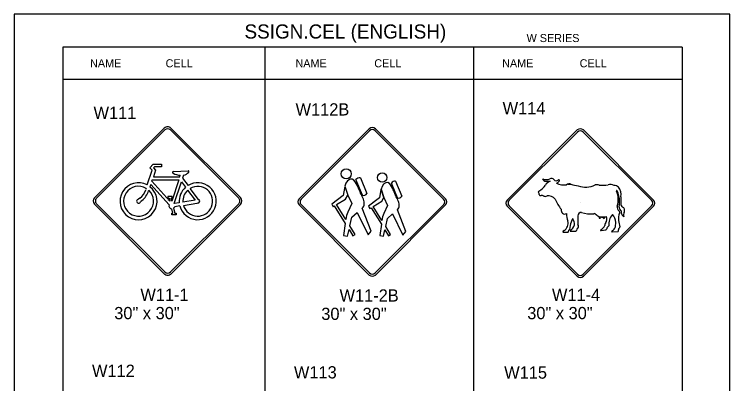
# Model space of a CAD drawing. Extents: x -5299 to 22597, y -19549 to -1808.
# Drawn here: x 3417 to 4118, y -4976 to -4614 of the extents above; entities that cross this region are included whole.
import ezdxf

# ---------------------------------------------------------------- set-up
doc = ezdxf.new("R2010")
doc.units = 0
for name, color, linetype in [('Level 1', 7, 'Continuous'), ('Level 2', 7, 'Continuous'), ('Level 3', 7, 'Continuous'), ('Level 62', 7, 'Continuous')]:
    doc.layers.add(name, color=color, linetype=linetype)

msp = doc.modelspace()

# ---------------------------------------------------------------- linework, layer by layer
at = {"layer": 'Level 1'}
for p, q in [((4071.64, -4645.77), (3464.63, -4645.77)), ((3464.63, -4645.77), (3464.63, -5445.77)), ((3662.68, -4645.77), (3662.68, -5445.77)), ((3866.95, -4645.77), (3866.95, -5445.77)), ((4071.64, -4645.77), (4071.64, -5445.77)), ((4071.64, -4677.44), (3464.63, -4677.44)), ((3495.76, -4793.56), (3564.12, -4725.2)), ((3497.71, -4793.84), (3564.54, -4727.02)), ((3570.2, -4727.02), (3637.02, -4793.84)), ((3570.62, -4725.2), (3638.7, -4793.28)), ((3696.25, -4794.56), (3765, -4725.82)), ((3698.25, -4794.81), (3765.25, -4727.81)), ((3770.73, -4727.81), (3837.73, -4794.82)), ((3770.98, -4725.82), (3839.72, -4794.57)), ((3900.1, -4795.78), (3968.84, -4727.04)), ((3902.09, -4796.03), (3969.09, -4729.03)), ((3974.57, -4729.03), (4041.58, -4796.04)), ((3974.82, -4727.04), (4043.57, -4795.79)), ((3547.4, -4780.98), (3552.26, -4766.61)), ((3549.78, -4764.14), (3553.3, -4760.62)), ((3552.26, -4766.61), (3549.78, -4764.14)), ((3553.3, -4760.62), (3561.3, -4760.62)), ((3555.59, -4766.33), (3553.4, -4772.89)), ((3554.44, -4763.28), (3553.49, -4764.14)), ((3553.49, -4764.14), (3555.59, -4766.33)), ((3561.3, -4763.28), (3554.44, -4763.28)), ((3561.3, -4760.62), (3561.3, -4763.28)), ((3573, -4767.75), (3587.37, -4766.99)), ((3553.4, -4772.89), (3579.28, -4772.89)), ((3579.28, -4772.89), (3579.76, -4771.37)), ((3582.99, -4771.28), (3582.04, -4774.23)), ((3756.3, -4773.93), (3762.61, -4789.32)), ((3550.83, -4780.51), (3550.07, -4782.69)), ((3568.72, -4800.4), (3550.83, -4780.51)), ((3551.97, -4777.18), (3552.35, -4776.03)), ((3569.67, -4796.87), (3551.97, -4777.18)), ((3552.35, -4776.03), (3578.33, -4776.03)), ((3578.33, -4776.03), (3571.48, -4796.78)), ((3573.86, -4799.25), (3580.9, -4777.84)), ((3580.9, -4777.84), (3584.99, -4783.26)), ((3582.04, -4774.23), (3587.37, -4781.46)), ((3758.2, -4791.13), (3751.89, -4775.74)), ((3792.6, -4793.56), (3786.67, -4779.08)), ((3790.81, -4777.38), (3796.75, -4791.86)), ((3959.54, -4780.21), (3962.83, -4780.21)), ((3546.36, -4784.31), (3545.88, -4785.55)), ((3548.74, -4786.6), (3548.93, -4786.22)), ((3586.99, -4786.22), (3594.22, -4795.83)), ((3597.46, -4795.07), (3589.46, -4784.31)), ((3741, -4782.43), (3739.4, -4791.27)), ((3741.08, -4781.99), (3744.03, -4790.97)), ((3776.42, -4785.4), (3774.93, -4793.68)), ((3779.27, -4793.42), (3776.5, -4784.96)), ((3776.5, -4784.96), (3779.27, -4793.42)), ((3540.17, -4793.92), (3538.84, -4794.97)), ((3571.76, -4792.4), (3567.67, -4792.4)), ((3567.67, -4792.4), (3567.67, -4793.83)), ((3567.67, -4793.83), (3569, -4793.83)), ((3569, -4793.83), (3569.67, -4796.87)), ((3571.48, -4796.78), (3570.81, -4793.83)), ((3570.81, -4793.83), (3571.76, -4793.83)), ((3571.76, -4793.83), (3571.76, -4792.4)), ((3741.8, -4794.81), (3744.03, -4790.97)), ((3744.03, -4790.97), (3747.74, -4799.03)), ((3777.19, -4797.01), (3779.27, -4793.42)), ((3779.27, -4793.42), (3782.77, -4800.98)), ((3792.6, -4793.56), (3792.6, -4793.56)), ((3563.97, -4868), (3495.76, -4799.78)), ((3564.54, -4866.32), (3497.71, -4799.5)), ((3540.84, -4797.35), (3542.07, -4796.3)), ((3567.34, -4796.28), (3567.34, -4796.28)), ((3637.02, -4799.5), (3570.2, -4866.32)), ((3638.7, -4800.06), (3570.76, -4868)), ((3578.81, -4798.49), (3573.86, -4799.25)), ((3579.38, -4801.54), (3574.43, -4802.39)), ((3594.22, -4795.83), (3582.33, -4797.82)), ((3582.8, -4800.97), (3596.03, -4798.68)), ((3765, -4869.29), (3696.25, -4800.54)), ((3765.25, -4867.3), (3698.25, -4800.29)), ((3728.18, -4799.88), (3729.52, -4802.28)), ((3730.71, -4801.55), (3741.49, -4818.78)), ((3742.05, -4814.96), (3732.75, -4800.11)), ((3764.37, -4801.78), (3765.64, -4804.04)), ((3768.05, -4797.07), (3768.05, -4797.07)), ((3777.41, -4815.96), (3768.68, -4802)), ((3837.73, -4800.3), (3770.73, -4867.3)), ((3839.72, -4800.54), (3770.98, -4869.29)), ((3968.85, -4870.51), (3900.1, -4801.76)), ((3969.1, -4868.52), (3902.09, -4801.51)), ((3971.89, -4798.29), (3971.89, -4798.29)), ((4041.58, -4801.52), (3974.57, -4868.52)), ((4043.57, -4801.77), (3974.82, -4870.51)), ((3572.53, -4808.77), (3571.48, -4804.3)), ((3571.57, -4810.2), (3571.57, -4808.77)), ((3571.57, -4808.77), (3572.53, -4808.77)), ((3573.19, -4803.82), (3574.34, -4808.77)), ((3574.34, -4808.77), (3575.66, -4808.77)), ((3575.66, -4808.77), (3575.66, -4810.2)), ((3747.74, -4812.59), (3753.14, -4808.04)), ((3766.76, -4803.36), (3776.9, -4819.55)), ((3575.66, -4810.2), (3571.57, -4810.2)), ((3782.77, -4813.73), (3787.84, -4809.45)), ((3969.36, -4811.14), (3969.27, -4819.72)), ((3990.06, -4811.78), (3990.16, -4813.09)), ((3990.12, -4812.38), (3991.77, -4812.38)), ((3991.79, -4812.31), (3991.51, -4813.15)), ((3992.16, -4812.38), (3995.65, -4812.38)), ((3994.08, -4812.52), (3994.16, -4813.23)), ((3995.68, -4812.35), (3995.61, -4813.18)), ((3751.09, -4829.42), (3745.91, -4821.12)), ((3785.93, -4829.55), (3781.04, -4821.75)), ((3961.73, -4820.86), (3961.21, -4824.5)), ((3745.15, -4824.62), (3748.98, -4830.74)), ((3748.98, -4830.74), (3751.09, -4829.42)), ((3780.33, -4825.04), (3783.93, -4830.8)), ((3783.93, -4830.8), (3785.93, -4829.55)), ((3954.73, -4827.13), (3959.83, -4827.13)), ((3960.18, -4826.81), (3960.5, -4825.31)), ((3962, -4826.31), (3967.46, -4826.31)), ((3968.5, -4824.17), (3968.18, -4825.61)), ((3992.16, -4825.76), (3996.86, -4825.14)), ((4003.11, -4826.99), (4008.74, -4826.63)), ((3739.8, -4830.55), (3743.75, -4831.11)), ((3775.3, -4830.61), (3779.02, -4831.15))]:
    msp.add_line(p, q, dxfattribs=at)
for points in [[(3749.97, -4776.14), (3748.23, -4775.27), (3746.18, -4775.41), (3743.56, -4776.88), (3742.09, -4779.21), (3741.08, -4781.99)], [(3784.86, -4779.46), (3783.22, -4778.65), (3781.29, -4778.78), (3778.83, -4780.15), (3777.45, -4782.35), (3776.5, -4784.96)], [(3739.4, -4791.27), (3728.18, -4799.88)], [(3732.84, -4800.26), (3741.8, -4794.81)], [(3774.93, -4793.68), (3764.37, -4801.78)], [(3729.52, -4802.28), (3730.71, -4801.55)], [(3747.74, -4799.03), (3743.95, -4807.63), (3742.64, -4810.83), (3742.05, -4814.96)], [(3768.76, -4802.14), (3777.19, -4797.01)], [(3782.77, -4800.98), (3779.2, -4809.08), (3777.98, -4812.08), (3777.41, -4815.96)], [(3753.14, -4808.04), (3763.79, -4829.95), (3766.85, -4826.3), (3758.16, -4803.79)], [(3765.64, -4804.04), (3766.76, -4803.36)], [(3787.84, -4809.45), (3797.85, -4830.05), (3800.73, -4826.63), (3792.57, -4805.46)], [(3745.91, -4821.12), (3747.74, -4812.59)], [(3781.04, -4821.75), (3782.77, -4813.73)], [(3741.49, -4818.78), (3739.8, -4830.55)], [(3776.9, -4819.55), (3775.3, -4830.61)], [(3743.75, -4831.11), (3745.15, -4824.62)], [(3779.02, -4831.15), (3780.33, -4825.04)]]:
    msp.add_lwpolyline(points, dxfattribs=at)
for centre, radius in [((3742.36, -4770.06), 4.89), ((3777.71, -4773.75), 4.6)]:
    msp.add_circle(centre, radius, dxfattribs=at)
for centre, radius, start, end in [((3567.37, -4728.45), 4.6, 44.99958, 135), ((3767.99, -4728.81), 4.23, 45, 135), ((3567.37, -4729.84), 4, 45.00043, 135), ((3767.99, -4730.55), 3.87, 45, 135), ((3971.83, -4730.03), 4.23, 45, 135), ((3971.83, -4731.77), 3.87, 45, 135), ((3587.37, -4767.87), 0.879, 320.35752, 87.56745), ((3573.04, -4768.66), 0.875, 94.88704, 243.20483), ((3580.46, -4755.07), 16.36, 241.47419, 267.65409), ((3581.44, -4762.72), 8.74, 280.56706, 319.18493), ((3755.5, -4778.27), 4.41, 79.56467, 144.99048), ((3538.88, -4796.92), 18.11, 61.79172, 51.91429), ((3596.88, -4796.94), 18.12, 194.84415, 121.50063), ((3790.06, -4781.46), 4.15, 79.56467, 144.99048), ((3920.38, -4768.9), 21.08, 300.75281, 324.59758), ((3938.38, -4767.85), 7.89, 243.29907, 296.68967), ((3938.24, -4773.77), 3.58, 198.16703, 265.66536), ((3944.31, -4784.75), 7.67, 104.70125, 151.657), ((3940.15, -4744.67), 32.74, 266.1894, 273.88923), ((3943.34, -4778.03), 3.44, 41.36088, 114.26517), ((3948.1, -4774.23), 2.66, 214.85163, 267.03143), ((3947.89, -4772.86), 4.03, 271.0489, 307.13344), ((3955.85, -4764.87), 16.06, 242.31985, 278.68723), ((3947.62, -4774.78), 4.37, 280.28137, 330.40862), ((3950.77, -4776.64), 0.716, 335.39081, 127.86614), ((3961.1, -4785.17), 5.24, 72.88581, 122.53673), ((3972.8, -4750.45), 31.4, 251.11218, 264.45498), ((3977.13, -4761.84), 21.18, 249.67387, 295.67434), ((3987.96, -4787.05), 6.34, 68.3306, 105.16892), ((3993.21, -4734.56), 46.69, 266.42718, 277.14912), ((4001.25, -4787.84), 7.3, 60.6051, 107.79716), ((3538.87, -4796.91), 14.64, 59.39859, 46.86161), ((3528.19, -4779.69), 18.62, 309.94422, 341.50468), ((3528.88, -4780.18), 20.86, 309.39042, 342.07491), ((3596.88, -4796.94), 18.12, 131.15226, 184.89872), ((3596.58, -4796.85), 14.32, 131.78875, 183.97831), ((3596.89, -4796.94), 14.63, 196.08377, 120.37654), ((3931.51, -4787.9), 0.95, 111.45086, 242.5309), ((4005.23, -4786.64), 5.18, 42.25316, 94.35908), ((4007.55, -4786.92), 0.406, 25.18647, 207.9729), ((3989.73, -4795.38), 19.32, 341.09341, 25.35016), ((3986.04, -4796.98), 24.15, 0.55874, 25.0529), ((4001.81, -4790.15), 10.07, 345.37706, 43.97511), ((3498.87, -4796.67), 4.4, 135, 224.99958), ((3500.54, -4796.67), 4, 135, 225.00021), ((3538.91, -4796.94), 1.97, 91.57123, 347.28437), ((3596.9, -4796.94), 1.94, 241.91908, 74.18353), ((3634.19, -4796.67), 4, 315.00021, 45.00043), ((3635.3, -4796.67), 4.8, 315, 44.99958), ((3699.24, -4797.55), 4.23, 135, 225), ((3700.99, -4797.55), 3.87, 135, 225), ((3759.45, -4787.9), 3.46, 248.76245, 335.79271), ((3793.77, -4790.52), 3.26, 248.76245, 335.79271), ((3834.99, -4797.56), 3.87, 315, 45), ((3836.74, -4797.56), 4.23, 315, 45), ((3929.75, -4789.92), 1.77, 347.97429, 41.65695), ((3932.74, -4790.2), 1.26, 183.91018, 296.28212), ((3933.55, -4796.54), 5.21, 63.40664, 92.79638), ((3937.42, -4788.24), 3.95, 247.12121, 296.06598), ((3940.4, -4800.17), 8.48, 38.2743, 98.45987), ((3998.64, -4770.66), 57.01, 205.18755, 216.81853), ((4035.6, -4796.03), 24.27, 172.09719, 187.91072), ((3571.66, -4801.27), 3.03, 163.33447, 266.54414), ((3903.09, -4798.78), 4.23, 135, 225), ((3904.83, -4798.78), 3.87, 135, 225), ((4013.86, -4802.5), 5.91, 171.67288, 226.41155), ((4014.43, -4802.03), 4.79, 165.99559, 221.21822), ((4002.37, -4798.05), 7.93, 339.17364, 9.53777), ((4015.54, -4799.45), 3.98, 178.91617, 232.2411), ((4038.84, -4798.78), 3.87, 315, 45), ((4040.58, -4798.78), 4.23, 315, 45), ((3571.48, -4801.08), 3.23, 301.84005, 335.16701), ((3958.34, -4805.2), 5.35, 176.0043, 222.04069), ((3956.5, -4805.93), 3.56, 233.14939, 301.63698), ((3976.19, -4809.61), 17.84, 177.91903, 202.25976), ((3972.7, -4811.3), 3.35, 86.59297, 177.22115), ((3982.48, -4774.94), 34.38, 253.82944, 274.10855), ((3985.71, -4810.64), 1.6, 64.83396, 118.73324), ((3993.83, -4802.58), 9.94, 221.62067, 247.75606), ((4022.51, -4813.77), 13.36, 157.20941, 189.4128), ((4009.3, -4807.84), 1.17, 319.81054, 65.55992), ((4008.62, -4808.1), 3.65, 347.84191, 52.79725), ((4016.45, -4808.25), 4.3, 188.18915, 243.18213), ((4011.78, -4805.81), 3.48, 328.27101, 67.67056), ((4019.6, -4810.12), 5.46, 152.98541, 201.17564), ((3983.56, -4825.67), 22.35, 148.59231, 167.56114), ((3955.32, -4819.49), 10.7, 356.32692, 30.50668), ((3990.84, -4812.95), 0.696, 191.79123, 343.22196), ((3993.83, -4802.58), 9.94, 258.19645, 271.47717), ((3994.88, -4812.98), 0.762, 199.2718, 344.29545), ((3993.83, -4802.58), 9.94, 280.73102, 290.97961), ((3992.22, -4814.08), 5.62, 330.70959, 23.19681), ((4013.14, -4819.17), 13.46, 136.79698, 188.57557), ((3993.33, -4818.83), 13.37, 4.92862, 41.5509), ((4273.92, -4771.71), 268.26, 189.49256, 190.81325), ((3950.99, -4818.32), 8.91, 303.87641, 12.70957), ((3957.86, -4818.26), 8.36, 300.78537, 346.75418), ((3968.76, -4822.27), 1.29, 280.45684, 6.38884), ((3966.25, -4822.02), 3.8, 358.33694, 37.22219), ((3988.3, -4817.9), 7.85, 296.08216, 339.61022), ((4008.32, -4823.31), 12.94, 149.92141, 168.03458), ((4002.48, -4825.61), 5.16, 120.81227, 155.03118), ((3987.74, -4817.47), 18.91, 342.15616, 359.37195), ((4009.36, -4822.45), 1.14, 270.75795, 21.07868), ((3956.06, -4827.04), 1.33, 94.27546, 183.61659), ((3959.59, -4826.5), 0.671, 290.65371, 332.47517), ((3961.69, -4825.64), 1.23, 112.92245, 164.60314), ((3962.52, -4825.95), 0.635, 127.55804, 214.46822), ((3966.84, -4824.95), 1.5, 294.5918, 333.71819), ((3969.23, -4824.24), 0.74, 108.69775, 174.98411), ((3992.08, -4825.29), 0.478, 133.52504, 279.55308), ((3996.38, -4824.02), 1.22, 293.3764, 346.2014), ((3999.92, -4824.5), 2.37, 153.18813, 175.45435), ((4003, -4826.44), 0.556, 150.87453, 280.78658), ((3999.36, -4819.43), 7.45, 295.08954, 328.98238), ((4005.1, -4824.28), 4.34, 327.18151, 9.20556), ((3567.37, -4864.61), 4.8, 224.99958, 315), ((3567.37, -4863.5), 4, 225.00021, 315.00021), ((3767.99, -4866.3), 4.23, 225, 315), ((3767.99, -4864.56), 3.87, 225, 315), ((3971.83, -4867.52), 4.23, 225, 315), ((3971.83, -4865.78), 3.87, 225, 315)]:
    msp.add_arc(centre, radius, start, end, dxfattribs=at)
for points in [[(3758.16, -4803.79), (3759.51, -4801.76), (3759.93, -4797.55), (3758.09, -4792.34), (3755.89, -4787.75), (3753.87, -4782.75), (3749.97, -4776.14)], [(3792.57, -4805.46), (3793.83, -4803.54), (3794.23, -4799.59), (3792.49, -4794.69), (3790.43, -4790.38), (3788.53, -4785.68), (3784.86, -4779.46)]]:
    msp.add_spline(points, degree=3, dxfattribs=at)
at = {"layer": 'Level 62'}
msp.add_lwpolyline([(3417.12, -5465.96), (4118.17, -5465.96), (4118.17, -4613.58), (3417.12, -4613.58)], close=True, dxfattribs=at)

# ---------------------------------------------------------------- texts
at = {"layer": 'Level 2'}
for s, p in [('W112B', (3692.77, -4712.85)), ('W114', (3895.68, -4711.75)), ('W111', (3494.79, -4716.2)), ('W112', (3493.26, -4969.21)), ('W113', (3691.14, -4970.72)), ('W115', (3897.2, -4970.97))]:
    msp.add_text(s, height=12, dxfattribs=at).set_placement(p)
at = {"layer": 'Level 3'}
for s, height, p in [('SSIGN.CEL (ENGLISH)', 13.8566, (3642.7, -4637.38)), ('W SERIES', 7.918, (3919.14, -4640.82)), ('NAME', 7.918, (3491.36, -4665.6)), ('CELL', 7.918, (3565.39, -4665.6)), ('NAME', 7.918, (3692.66, -4665.6)), ('CELL', 7.918, (3769.88, -4665.6)), ('NAME', 7.918, (3895.17, -4665.6)), ('CELL', 7.918, (3971.11, -4665.6)), ('W11-1', 12, (3540.68, -4894.63)), ('W11-2B', 12, (3735.85, -4895.35)), ('W11-4', 12, (3944.01, -4894.63)), ('30" x 30"', 12, (3515.07, -4912.63)), ('30" x 30"', 12, (3717.95, -4913.35)), ('30" x 30"', 12, (3919.78, -4912.63))]:
    msp.add_text(s, height=height, dxfattribs=at).set_placement(p)

doc.saveas('drawing.dxf')
